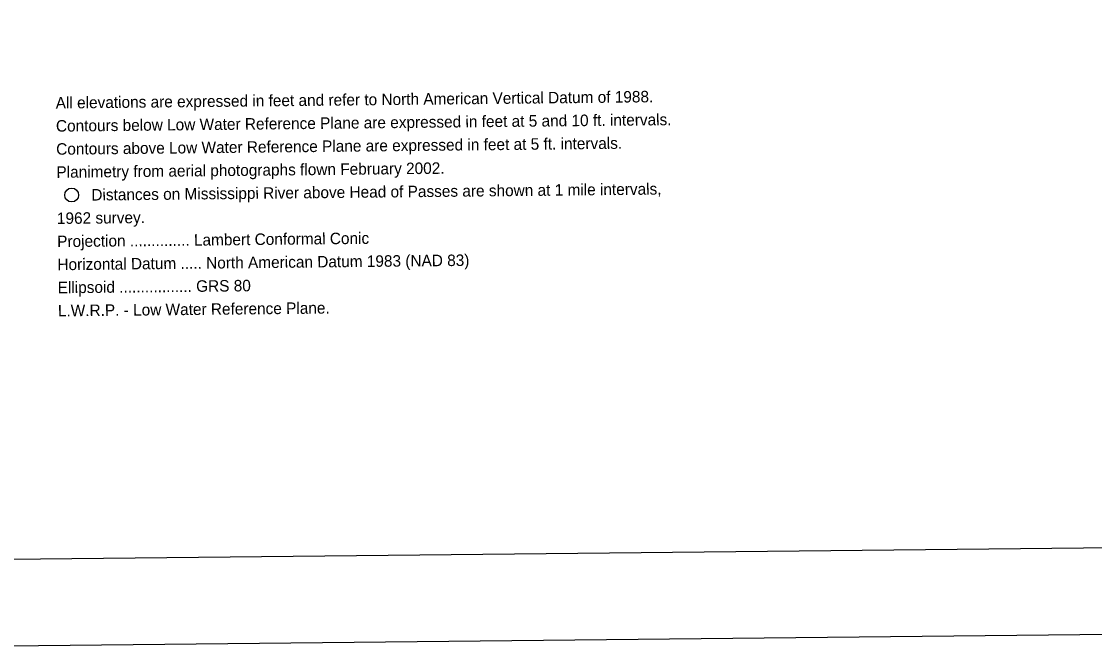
# Model space of a CAD drawing. Extents: x 3734862 to 3772949, y 391520 to 417239.
# Drawn here: x 3738996 to 3746739, y 392103 to 396644 of the extents above; entities that cross this region are included whole.
import ezdxf

# ---------------------------------------------------------------- set-up
doc = ezdxf.new("R2010")
doc.units = 0
for name, color, linetype in [('G-ANNO-NPLT', 7, 'Continuous'), ('V-ANNO-NOTE', 7, 'Continuous'), ('V-ANNO-SYMB', 7, 'Continuous')]:
    doc.layers.add(name, color=color, linetype=linetype)

msp = doc.modelspace()

# ---------------------------------------------------------------- linework, layer by layer
at = {"layer": 'G-ANNO-NPLT'}
msp.add_lwpolyline([(3735701, 392103.4), (3772365.6, 392490.7), (3772110.3, 416656), (3735445.7, 416268.7)], close=True, dxfattribs=at)
at = {"layer": 'V-ANNO-NOTE'}
msp.add_circle((3739358.2, 395391.4), 50, dxfattribs=at)
at = {"layer": 'V-ANNO-SYMB'}
msp.add_lwpolyline([(3738444.4, 392757.5), (3771525.7, 393106.9), (3771283.7, 416022.2), (3738202.3, 415672.8), (3738444.4, 392757.5)], dxfattribs=at)

# ---------------------------------------------------------------- texts
at = {"layer": 'V-ANNO-NOTE'}
for s, rotation, p in [('All elevations are expressed in feet and refer to North American Vertical Datum of 1988.', 0.60519, (3739243.3, 396015.5)), ('Contours below Low Water Reference Plane are expressed in feet at 5 and 10 ft. intervals.', 0.60519, (3739245.1, 395848.8)), ('Contours above Low Water Reference Plane are expressed in feet at 5 ft. intervals.', 0.60519, (3739246.8, 395682.1)), ('Planimetry from aerial photographs flown February 2002.', 0.60519, (3739248.6, 395515.4)), ('Distances on Mississippi River above Head of Passes are shown at 1 mile intervals,', 0.60519, (3739500.5, 395351.4)), ('1962 survey.', 0.60519, (3739252.1, 395182)), ('Projection .............. Lambert Conformal Conic', 0.60516, (3739253.9, 395015.4)), ('Horizontal Datum ..... North American Datum 1983 (NAD 83)', 0.60516, (3739255.6, 394848.7)), ('Ellipsoid ................. GRS 80', 0.60516, (3739257.4, 394682)), ('L.W.R.P. - Low Water Reference Plane.', 0.60516, (3739259.2, 394515.3))]:
    msp.add_text(s, height=83, rotation=rotation, dxfattribs=at).set_placement(p)

doc.saveas('drawing.dxf')
